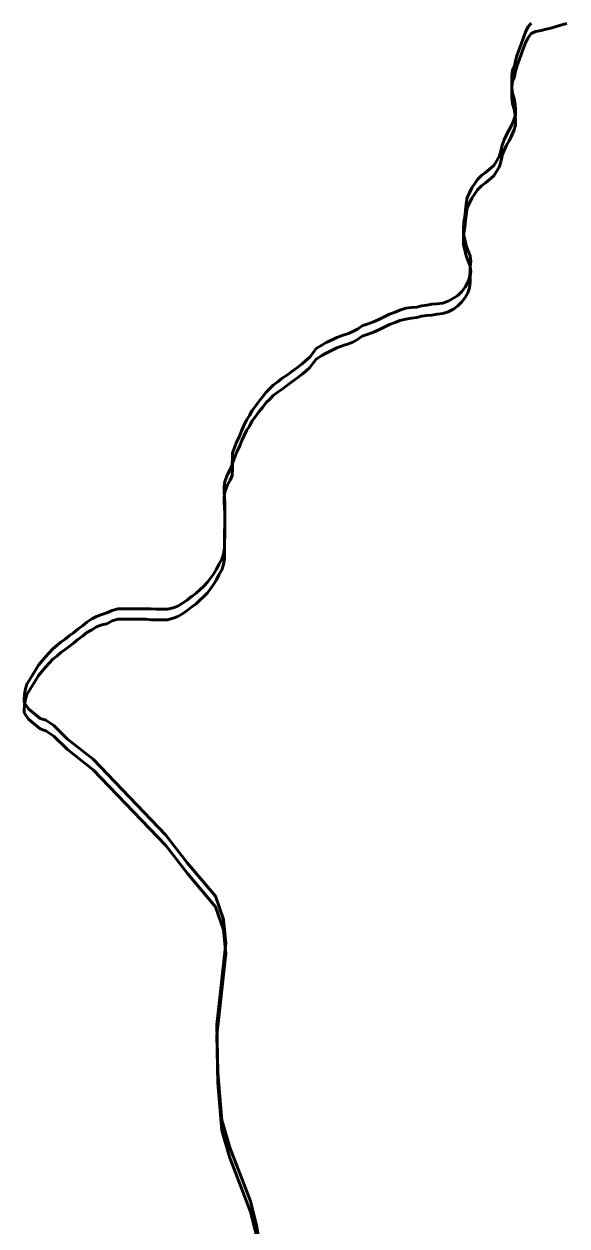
# Model space of a CAD drawing. Extents: x 553962 to 842807, y 8883888 to 9032388.
# Drawn here: x 815173.9 to 815309.8, y 9016906.9 to 9017207.6 of the extents above; entities that cross this region are included whole.
import ezdxf

# ---------------------------------------------------------------- set-up
doc = ezdxf.new("R2010")
doc.units = 0
doc.header["$LTSCALE"] = 160
doc.layers.add('60', color=7, linetype='Continuous', lineweight=13)

msp = doc.modelspace()

# ---------------------------------------------------------------- linework, layer by layer
at = {"layer": '60', "lineweight": 53}
for points in [[(815300.8, 9017207.8), (815300, 9017206.8), (815299.4, 9017205.6), (815298.8, 9017204), (815298.4, 9017202.8), (815297.8, 9017201.2), (815297.3, 9017199.9), (815296.9, 9017198.4), (815296.7, 9017197.1), (815296.2, 9017196), (815296, 9017194.7), (815296, 9017193.1), (815296, 9017191.7), (815296.2, 9017190.3), (815296.6, 9017188.9), (815296.8, 9017187.5), (815296.9, 9017186.2), (815296.9, 9017184.9), (815296.5, 9017183.6), (815296, 9017182.4), (815295.3, 9017181.1), (815294.7, 9017179.9), (815294.1, 9017178.6), (815293.6, 9017177.3), (815293.3, 9017176.1), (815292.9, 9017174.6), (815292.2, 9017173.3), (815291.5, 9017172.2), (815290.4, 9017171.3), (815289.4, 9017170.5), (815288.4, 9017169.7), (815287.4, 9017168.7), (815286.7, 9017167.7), (815286, 9017166.6)], [(815300.8, 9017207.8), (815300, 9017206.8), (815299.4, 9017205.6), (815298.8, 9017204), (815298.4, 9017202.8), (815297.8, 9017201.2), (815297.3, 9017199.9), (815296.9, 9017198.4), (815296.7, 9017197.1), (815296.2, 9017196), (815296, 9017194.7), (815296, 9017193.1), (815296, 9017191.7), (815296.2, 9017190.3), (815296.6, 9017188.9), (815296.8, 9017187.5), (815296.9, 9017186.2), (815296.9, 9017184.9), (815296.5, 9017183.6), (815296, 9017182.4), (815295.3, 9017181.1), (815294.7, 9017179.9), (815294.1, 9017178.6), (815293.6, 9017177.3), (815293.3, 9017176.1), (815292.9, 9017174.6), (815292.2, 9017173.3), (815291.5, 9017172.2), (815290.4, 9017171.3), (815289.4, 9017170.5), (815288.4, 9017169.7), (815287.4, 9017168.7), (815286.7, 9017167.7), (815286, 9017166.6)], [(815286, 9017164), (815286.7, 9017165.1), (815287.4, 9017166.1), (815288.4, 9017167.1), (815289.4, 9017167.9), (815290.4, 9017168.7), (815291.5, 9017169.6), (815292.2, 9017170.7), (815292.9, 9017172), (815293.3, 9017173.5), (815293.6, 9017174.7), (815294.1, 9017176), (815294.7, 9017177.3), (815295.3, 9017178.4), (815296, 9017179.8), (815296.5, 9017181), (815296.9, 9017182.3), (815296.9, 9017183.6), (815296.8, 9017184.9), (815296.6, 9017186.3), (815296.2, 9017187.6), (815296, 9017189.1), (815296, 9017190.5), (815296, 9017192.1), (815296.2, 9017193.3), (815296.7, 9017194.5), (815296.9, 9017195.8), (815297.3, 9017197.2), (815297.8, 9017198.6), (815298.4, 9017200.2), (815298.8, 9017201.4), (815299.4, 9017202.9), (815300, 9017204.1), (815300.8, 9017205.2), (815302, 9017205.7), (815303.3, 9017206), (815304.6, 9017206.3)], [(815304.6, 9017206.3), (815305.8, 9017206.6), (815307.1, 9017207), (815308.5, 9017207.4), (815309.8, 9017207.7)], [(815286, 9017166.6), (815285.4, 9017165.4), (815284.8, 9017164.2), (815284.6, 9017162.5), (815284.4, 9017161), (815284.2, 9017159.4), (815284, 9017158), (815283.9, 9017156.4), (815283.9, 9017155), (815284.2, 9017153.7), (815284.6, 9017152.2), (815285.1, 9017150.9), (815285.6, 9017149.6), (815285.7, 9017148.3), (815285.6, 9017147), (815285.6, 9017145.6), (815285.4, 9017144.2), (815285, 9017143), (815284.3, 9017141.8), (815283.5, 9017140.7), (815282.5, 9017139.7), (815281.4, 9017139), (815280.1, 9017138.3), (815278.7, 9017137.8), (815277.3, 9017137.6), (815276, 9017137.5), (815274.7, 9017137.3), (815273.4, 9017137.1), (815272.2, 9017136.8), (815270.9, 9017136.7), (815269.5, 9017136.5), (815268, 9017136), (815266.8, 9017135.5), (815265.4, 9017135), (815263.9, 9017134.3), (815262.7, 9017133.7), (815261.4, 9017133.1), (815260, 9017132.6), (815258.5, 9017132.1), (815257.4, 9017131.3), (815256.2, 9017130.7), (815255.1, 9017130.2), (815253.8, 9017129.8), (815252.2, 9017129.2), (815251, 9017128.6), (815249.5, 9017127.9), (815248.4, 9017127.3), (815247, 9017126.4), (815246.2, 9017125.3), (815245.4, 9017124.3), (815244.4, 9017123.4), (815243.5, 9017122.6), (815242.1, 9017121.5), (815240.9, 9017120.7), (815239.6, 9017119.7), (815238.5, 9017119), (815237.5, 9017118.2), (815236.3, 9017117.3), (815235.4, 9017116.4), (815234.5, 9017115.5), (815233.7, 9017114.4), (815232.7, 9017113.2), (815231.8, 9017112), (815231, 9017110.9), (815230.3, 9017109.7)], [(815286, 9017166.6), (815285.4, 9017165.4), (815284.8, 9017164.2), (815284.6, 9017162.5), (815284.4, 9017161), (815284.2, 9017159.4), (815284, 9017158), (815283.9, 9017156.4), (815283.9, 9017155), (815284.2, 9017153.7), (815284.6, 9017152.2), (815285.1, 9017150.9), (815285.6, 9017149.6), (815285.7, 9017148.3), (815285.6, 9017147), (815285.6, 9017145.6), (815285.4, 9017144.2), (815285, 9017143), (815284.3, 9017141.8), (815283.5, 9017140.7), (815282.5, 9017139.7), (815281.4, 9017139), (815280.1, 9017138.3), (815278.7, 9017137.8), (815277.3, 9017137.6), (815276, 9017137.5), (815274.7, 9017137.3), (815273.4, 9017137.1), (815272.2, 9017136.8), (815270.9, 9017136.7), (815269.5, 9017136.5), (815268, 9017136), (815266.8, 9017135.5), (815265.4, 9017135), (815263.9, 9017134.3), (815262.7, 9017133.7), (815261.4, 9017133.1), (815260, 9017132.6), (815258.5, 9017132.1), (815257.4, 9017131.3), (815256.2, 9017130.7), (815255.1, 9017130.2), (815253.8, 9017129.8), (815252.2, 9017129.2), (815251, 9017128.6), (815249.5, 9017127.9), (815248.4, 9017127.3), (815247, 9017126.4), (815246.2, 9017125.3), (815245.4, 9017124.3), (815244.4, 9017123.4), (815243.5, 9017122.6), (815242.1, 9017121.5), (815240.9, 9017120.7), (815239.6, 9017119.7), (815238.5, 9017119), (815237.5, 9017118.2), (815236.3, 9017117.3), (815235.4, 9017116.4), (815234.5, 9017115.5), (815233.7, 9017114.4), (815232.7, 9017113.2), (815231.8, 9017112), (815231, 9017110.9), (815230.3, 9017109.7)], [(815230.3, 9017107), (815231, 9017108.3), (815231.8, 9017109.4), (815232.7, 9017110.6), (815233.7, 9017111.8), (815234.5, 9017112.9), (815235.4, 9017113.8), (815236.3, 9017114.7), (815237.5, 9017115.6), (815238.5, 9017116.3), (815239.6, 9017117.1), (815240.9, 9017118.1), (815242.1, 9017118.9), (815243.5, 9017120), (815244.4, 9017120.8), (815245.4, 9017121.7), (815246.2, 9017122.7), (815247, 9017123.8), (815248.4, 9017124.7), (815249.5, 9017125.3), (815251, 9017126), (815252.2, 9017126.6), (815253.8, 9017127.2), (815255.1, 9017127.6), (815256.2, 9017128), (815257.4, 9017128.7), (815258.5, 9017129.5), (815260, 9017130), (815261.4, 9017130.5), (815262.7, 9017131.1), (815263.9, 9017131.7), (815265.4, 9017132.4), (815266.8, 9017132.9), (815268, 9017133.4), (815269.5, 9017133.8), (815270.9, 9017134), (815272.2, 9017134.2), (815273.4, 9017134.5), (815274.7, 9017134.7), (815276, 9017134.8), (815277.3, 9017135), (815278.7, 9017135.2), (815280.1, 9017135.6), (815281.4, 9017136.3), (815282.5, 9017137.1), (815283.5, 9017138.1), (815284.3, 9017139.2), (815285, 9017140.4), (815285.4, 9017141.6), (815285.6, 9017143), (815285.6, 9017144.4), (815285.7, 9017145.7), (815285.6, 9017147), (815285.1, 9017148.3), (815284.6, 9017149.6), (815284.2, 9017151.1), (815283.9, 9017152.4), (815283.9, 9017153.8), (815284, 9017155.4), (815284.2, 9017156.8), (815284.4, 9017158.4), (815284.6, 9017159.9), (815284.8, 9017161.6), (815285.4, 9017162.8), (815286, 9017164)], [(815230.3, 9017109.7), (815229.6, 9017108.5), (815229, 9017107.3), (815228.4, 9017106), (815227.8, 9017104.5), (815227.2, 9017103.2), (815226.6, 9017101.7), (815226.1, 9017100.3), (815226.1, 9017098.9), (815226, 9017097.4), (815225.5, 9017096.2), (815224.8, 9017094.9), (815224.2, 9017093.2), (815224, 9017091.9), (815224, 9017090.5), (815224.1, 9017089.2), (815224.2, 9017087.8), (815224.2, 9017086.2), (815224.2, 9017084.8), (815224.2, 9017083.4), (815224.2, 9017082), (815224.1, 9017080.8), (815224.1, 9017079.3), (815224.1, 9017077.9), (815224.1, 9017076.5), (815223.8, 9017075), (815223.4, 9017073.7), (815222.7, 9017072.4), (815222.1, 9017071.2), (815221.3, 9017070), (815220.6, 9017069), (815219.8, 9017068), (815218.9, 9017067), (815217.9, 9017066.1), (815217, 9017065.2), (815215.9, 9017064.4), (815215.6, 9017064.2)], [(815230.3, 9017109.7), (815229.6, 9017108.5), (815229, 9017107.3), (815228.4, 9017106), (815227.8, 9017104.5), (815227.2, 9017103.2), (815226.6, 9017101.7), (815226.1, 9017100.3), (815226.1, 9017098.9), (815226, 9017097.4), (815225.5, 9017096.2), (815224.8, 9017094.9), (815224.2, 9017093.2), (815224, 9017091.9), (815224, 9017090.5), (815224.1, 9017089.2), (815224.2, 9017087.8), (815224.2, 9017086.2), (815224.2, 9017084.8), (815224.2, 9017083.4), (815224.2, 9017082), (815224.1, 9017080.8), (815224.1, 9017079.3), (815224.1, 9017077.9), (815224.1, 9017076.5), (815223.8, 9017075), (815223.4, 9017073.7), (815222.7, 9017072.4), (815222.1, 9017071.2), (815221.3, 9017070), (815220.6, 9017069), (815219.8, 9017068), (815218.9, 9017067), (815217.9, 9017066.1), (815217, 9017065.2), (815215.9, 9017064.4), (815215.6, 9017064.2)], [(815215.6, 9017061.6), (815215.9, 9017061.8), (815217, 9017062.6), (815217.9, 9017063.5), (815218.9, 9017064.4), (815219.8, 9017065.3), (815220.6, 9017066.3), (815221.3, 9017067.4), (815222.1, 9017068.6), (815222.7, 9017069.8), (815223.4, 9017071.1), (815223.8, 9017072.4), (815224.1, 9017073.8), (815224.1, 9017075.3), (815224.1, 9017076.7), (815224.1, 9017078.1), (815224.2, 9017079.4), (815224.2, 9017080.8), (815224.2, 9017082.2), (815224.2, 9017083.5), (815224.2, 9017085.2), (815224.1, 9017086.6), (815224, 9017087.9), (815224, 9017089.2), (815224.2, 9017090.6), (815224.8, 9017092.3), (815225.5, 9017093.5), (815226, 9017094.7), (815226.1, 9017096.3), (815226.1, 9017097.7), (815226.6, 9017099.1), (815227.2, 9017100.6), (815227.8, 9017101.9), (815228.4, 9017103.4), (815229, 9017104.7), (815229.6, 9017105.9), (815230.3, 9017107)], [(815215.6, 9017064.2), (815214.7, 9017063.5), (815213.6, 9017062.7), (815212.4, 9017062), (815211.2, 9017061.6), (815209.8, 9017061.2), (815208.4, 9017061.2), (815207, 9017061.2), (815205.7, 9017061.3), (815204.4, 9017061.3), (815202.9, 9017061.3), (815201.4, 9017061.3), (815200.1, 9017061.3), (815198.8, 9017061.3), (815197.4, 9017061.3), (815196, 9017060.9), (815194.6, 9017060.3), (815193.4, 9017059.9), (815192, 9017059.4), (815190.9, 9017058.8), (815189.6, 9017058), (815188.5, 9017057.1), (815187.4, 9017056.2), (815186.3, 9017055.3), (815185.2, 9017054.6), (815184.2, 9017053.7), (815183.1, 9017053), (815182.1, 9017052.1), (815181.1, 9017051.3), (815180.2, 9017050.3), (815179.3, 9017049.3), (815178.4, 9017048.3), (815177.5, 9017047.2), (815176.8, 9017046), (815176.1, 9017044.9), (815175.4, 9017043.8), (815174.6, 9017042.5), (815174.3, 9017041.3), (815174, 9017040), (815173.9, 9017038.4), (815173.9, 9017037.9)], [(815215.6, 9017064.2), (815214.7, 9017063.5), (815213.6, 9017062.7), (815212.4, 9017062), (815211.2, 9017061.6), (815209.8, 9017061.2), (815208.4, 9017061.2), (815207, 9017061.2), (815205.7, 9017061.3), (815204.4, 9017061.3), (815202.9, 9017061.3), (815201.4, 9017061.3), (815200.1, 9017061.3), (815198.8, 9017061.3), (815197.4, 9017061.3), (815196, 9017060.9), (815194.6, 9017060.3), (815193.4, 9017059.9), (815192, 9017059.4), (815190.9, 9017058.8), (815189.6, 9017058), (815188.5, 9017057.1), (815187.4, 9017056.2), (815186.3, 9017055.3), (815185.2, 9017054.6), (815184.2, 9017053.7), (815183.1, 9017053), (815182.1, 9017052.1), (815181.1, 9017051.3), (815180.2, 9017050.3), (815179.3, 9017049.3), (815178.4, 9017048.3), (815177.5, 9017047.2), (815176.8, 9017046), (815176.1, 9017044.9), (815175.4, 9017043.8), (815174.6, 9017042.5), (815174.3, 9017041.3), (815174, 9017040), (815173.9, 9017038.4), (815173.9, 9017037.9)], [(815173.9, 9017035.3), (815173.9, 9017035.8), (815174, 9017037.3), (815174.3, 9017038.7), (815174.6, 9017039.9), (815175.4, 9017041.2), (815176.1, 9017042.3), (815176.8, 9017043.4), (815177.5, 9017044.6), (815178.4, 9017045.7), (815179.3, 9017046.7), (815180.2, 9017047.7), (815181.1, 9017048.7), (815182.1, 9017049.5), (815183.1, 9017050.4), (815184.2, 9017051.1), (815185.2, 9017051.9), (815186.3, 9017052.7), (815187.4, 9017053.6), (815188.5, 9017054.5), (815189.6, 9017055.4), (815190.9, 9017056.1), (815192, 9017056.8), (815193.4, 9017057.3), (815194.6, 9017057.6), (815196, 9017058.3), (815197.4, 9017058.7), (815198.8, 9017058.7), (815200.1, 9017058.7), (815201.4, 9017058.7), (815202.9, 9017058.7), (815204.4, 9017058.7), (815205.7, 9017058.6), (815207, 9017058.6), (815208.4, 9017058.6), (815209.8, 9017058.6), (815211.2, 9017059), (815212.4, 9017059.4), (815213.6, 9017060.1), (815214.7, 9017060.9), (815215.6, 9017061.6)], [(815173.9, 9017037.9), (815175, 9017036.3), (815177.9, 9017033.9), (815179.4, 9017033.5), (815181.4, 9017032.1), (815184.8, 9017028.7), (815191.2, 9017023.7), (815209.4, 9017004.7), (815214.8, 9016997.7), (815221.8, 9016989.4), (815223.8, 9016983.6), (815224.4, 9016977.7), (815222.2, 9016957.3), (815222.4, 9016945.4), (815223.4, 9016933.4), (815225.4, 9016926.6), (815230.6, 9016913.1), (815232.1, 9016907.1), (815233.1, 9016901.1)], [(815173.9, 9017037.9), (815175, 9017036.3), (815177.9, 9017033.9), (815179.4, 9017033.5), (815181.4, 9017032.1), (815184.8, 9017028.7), (815191.2, 9017023.7), (815209.4, 9017004.7), (815214.8, 9016997.7), (815221.8, 9016989.4), (815223.8, 9016983.6), (815224.4, 9016977.7), (815222.2, 9016957.3), (815222.4, 9016945.4), (815223.4, 9016933.4), (815225.4, 9016926.6), (815230.6, 9016913.1), (815232.1, 9016907.1), (815233.1, 9016901.1)], [(815232.1, 9016904.5), (815230.6, 9016910.5), (815225.4, 9016924), (815223.4, 9016930.8), (815222.4, 9016942.7), (815222.2, 9016954.7), (815224.4, 9016975), (815223.8, 9016981), (815221.8, 9016986.8), (815214.8, 9016995.1), (815209.4, 9017002.1), (815191.2, 9017021), (815184.8, 9017026.1), (815181.4, 9017029.5), (815179.4, 9017030.8), (815177.9, 9017031.3), (815175, 9017033.7), (815173.9, 9017035.3)]]:
    msp.add_lwpolyline(points, dxfattribs=at)

doc.saveas('drawing.dxf')
